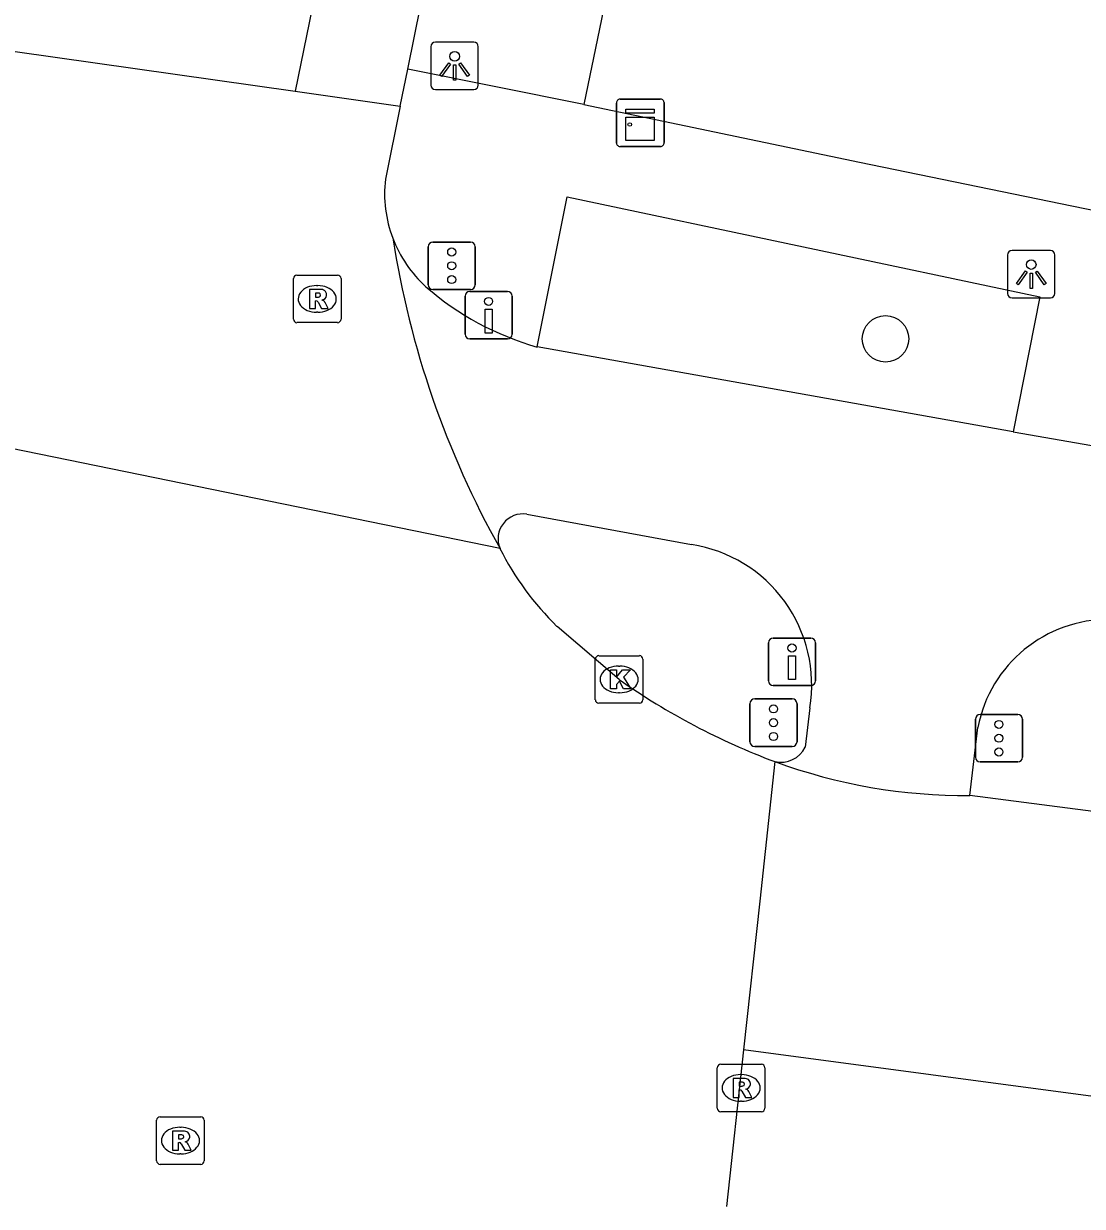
# Model space of a CAD drawing. Extents: x 157692 to 159670, y 381454 to 383289.
# Drawn here: x 158528.93 to 158551.2, y 382112.71 to 382137.58 of the extents above; entities that cross this region are included whole.
import ezdxf

# ---------------------------------------------------------------- set-up
doc = ezdxf.new("R2010")
doc.units = 0
for name, color, linetype in [('IMGEO_Boom', 7, 'Continuous'), ('IMGEO_Drukknoppaal', 7, 'Continuous'), ('IMGEO_Fietspad_gesloten', 7, 'Continuous'), ('IMGEO_Kast', 7, 'Continuous'), ('IMGEO_Kolk', 7, 'Continuous'), ('IMGEO_Lichtpunt', 7, 'Continuous'), ('IMGEO_Rijbaan_lokaal_gesloten', 7, 'Continuous'), ('IMGEO_Rijbaan_regionaal_gesloten', 7, 'Continuous'), ('IMGEO_Rioolput', 7, 'Continuous'), ('IMGEO_Verkeersregelinstallatiepaal', 7, 'Continuous'), ('IMGEO_Voetpad_open', 7, 'Continuous')]:
    doc.layers.add(name, color=color, linetype=linetype)

msp = doc.modelspace()

# ---------------------------------------------------------------- linework, layer by layer
at = {"layer": 'IMGEO_Boom'}
msp.add_circle((158547.057, 382130.955), 0.489, dxfattribs=at)
at = {"layer": 'IMGEO_Drukknoppaal'}
for p, q in [((158538.313, 382131.952), (158539.103, 382131.952)), ((158539.103, 382131.952), (158538.313, 382131.952)), ((158538.213, 382131.052), (158538.213, 382131.852)), ((158538.213, 382131.852), (158538.213, 382131.052)), ((158539.203, 382131.852), (158539.203, 382131.052)), ((158539.203, 382131.052), (158539.203, 382131.852)), ((158539.103, 382130.952), (158538.313, 382130.952)), ((158538.313, 382130.952), (158539.103, 382130.952)), ((158544.695, 382124.661), (158545.485, 382124.661)), ((158545.485, 382124.661), (158544.695, 382124.661)), ((158544.595, 382123.761), (158544.595, 382124.561)), ((158544.595, 382124.561), (158544.595, 382123.761)), ((158545.585, 382124.561), (158545.585, 382123.761)), ((158545.585, 382123.761), (158545.585, 382124.561)), ((158545.485, 382123.661), (158544.695, 382123.661)), ((158544.695, 382123.661), (158545.485, 382123.661))]:
    msp.add_line(p, q, dxfattribs=at)
for points in [[(158538.783, 382131.577), (158538.783, 382131.077), (158538.633, 382131.077), (158538.633, 382131.577), (158538.783, 382131.577)], [(158545.165, 382124.286), (158545.165, 382123.786), (158545.015, 382123.786), (158545.015, 382124.286), (158545.165, 382124.286)]]:
    msp.add_lwpolyline(points, dxfattribs=at)
for centre in [(158538.708, 382131.742), (158545.09, 382124.451)]:
    msp.add_circle(centre, 0.085, dxfattribs=at)
for centre, start, end in [((158538.313, 382131.852), 90, 180), ((158538.313, 382131.852), 90, 180), ((158539.103, 382131.852), 0, 90), ((158539.103, 382131.852), 360, 90), ((158538.313, 382131.052), 180, 270), ((158538.313, 382131.052), 180, 270), ((158539.103, 382131.052), 270, 0), ((158539.103, 382131.052), 270, 0), ((158544.695, 382124.561), 90, 180), ((158544.695, 382124.561), 90, 180), ((158545.485, 382124.561), 0, 90), ((158545.485, 382124.561), 360, 90), ((158544.695, 382123.761), 180, 270), ((158544.695, 382123.761), 180, 270), ((158545.485, 382123.761), 270, 0), ((158545.485, 382123.761), 270, 0)]:
    msp.add_arc(centre, 0.1, start, end, dxfattribs=at)
at = {"layer": 'IMGEO_Fietspad_gesloten'}
for points in [[(158549.746, 382129.001), (158539.73, 382130.783)], [(158549.746, 382129.001), (158552.692, 382128.489)], [(158539.513, 382127.267), (158542.978, 382126.626)], [(158545.466, 382123.191), (158545.37, 382122.366)], [(158548.835, 382121.351), (158549.001, 382122.782)]]:
    msp.add_lwpolyline(points, dxfattribs=at)
for centre, radius, start, end in [((158539.124, 382133.981), 2.595, 200.4295, 228.0783), ((158541.405, 382136.671), 6.122, 229.0141, 254.1189), ((158539.432, 382126.748), 0.525, 81.1613, 202.8259), ((158542.518, 382123.674), 2.988, 350.6952, 81.1371), ((158551.752, 382122.252), 2.801, 89.5055, 169.0868), ((158544.856, 382122.621), 0.573, 257.3895, 333.6415)]:
    msp.add_arc(centre, radius, start, end, dxfattribs=at)
at = {"layer": 'IMGEO_Kast'}
for p, q in [((158541.399, 382135.074), (158541.399, 382135.915)), ((158541.399, 382135.915), (158541.399, 382135.074)), ((158541.474, 382135.999), (158542.315, 382135.999)), ((158542.315, 382135.999), (158541.474, 382135.999)), ((158542.399, 382135.924), (158542.399, 382135.083)), ((158542.399, 382135.083), (158542.399, 382135.924)), ((158542.324, 382134.999), (158541.483, 382134.999)), ((158541.483, 382134.999), (158542.324, 382134.999))]:
    msp.add_line(p, q, dxfattribs=at)
for points in [[(158541.594, 382135.789), (158542.194, 382135.789), (158542.194, 382135.704), (158541.594, 382135.704), (158541.594, 382135.789)], [(158541.594, 382135.614), (158542.194, 382135.614), (158542.194, 382135.125), (158541.594, 382135.125), (158541.594, 382135.614)]]:
    msp.add_lwpolyline(points, dxfattribs=at)
msp.add_circle((158541.678, 382135.463), 0.0377, dxfattribs=at)
for centre, start, end in [((158541.477, 382135.921), 92.4484, 184.2845), ((158541.477, 382135.921), 92.4484, 184.2845), ((158542.321, 382135.921), 2.4484, 94.2845), ((158542.321, 382135.921), 2.4484, 94.2845), ((158541.477, 382135.077), 182.4484, 274.2845), ((158541.477, 382135.077), 182.4484, 274.2845), ((158542.321, 382135.077), 272.4484, 4.2845), ((158542.321, 382135.077), 272.4484, 4.2845)]:
    msp.add_arc(centre, 0.0779, start, end, dxfattribs=at)
at = {"layer": 'IMGEO_Kolk'}
for p, q in [((158540.953, 382123.364), (158540.953, 382124.216)), ((158541.028, 382124.29), (158541.88, 382124.29)), ((158541.954, 382124.216), (158541.954, 382123.364)), ((158541.441, 382124.07), (158541.466, 382124.07)), ((158541.464, 382123.51), (158541.439, 382123.51)), ((158541.88, 382123.29), (158541.028, 382123.29))]:
    msp.add_line(p, q, dxfattribs=at)
for points in [[(158540.953, 382123.364), (158540.953, 382124.216)], [(158541.028, 382124.29), (158541.88, 382124.29)], [(158541.954, 382124.216), (158541.954, 382123.364)], [(158541.274, 382123.99), (158541.397, 382123.99), (158541.397, 382123.839), (158541.527, 382123.99), (158541.691, 382123.99), (158541.545, 382123.839), (158541.698, 382123.59), (158541.546, 382123.59), (158541.461, 382123.754), (158541.397, 382123.687), (158541.397, 382123.59), (158541.274, 382123.59), (158541.274, 382123.99)], [(158541.88, 382123.29), (158541.028, 382123.29)]]:
    msp.add_lwpolyline(points, dxfattribs=at)
for centre, start, end in [((158541.03, 382124.214), 91.552, 178.448), ((158541.03, 382124.214), 91.552, 178.448), ((158541.878, 382124.214), 1.552, 88.448), ((158541.878, 382124.214), 1.552, 88.448), ((158541.03, 382123.366), 181.552, 268.448), ((158541.03, 382123.366), 181.552, 268.448), ((158541.878, 382123.366), 271.552, 358.448), ((158541.878, 382123.366), 271.552, 358.448)]:
    msp.add_arc(centre, 0.0765, start, end, dxfattribs=at)
for centre, major_axis, ratio, start_param, end_param in [((158541.44, 382123.79), (-0.387, 0.002), 0.722429, 4.712389, 7.853982), ((158541.465, 382123.79), (-0.39, 0.002), 0.717154, 1.570796, 4.712389)]:
    msp.add_ellipse(centre, major_axis=major_axis, ratio=ratio, start_param=start_param, end_param=end_param, dxfattribs=at)
at = {"layer": 'IMGEO_Lichtpunt'}
for p, q in [((158537.495, 382137.099), (158537.495, 382136.292)), ((158537.495, 382137.099), (158537.495, 382136.292)), ((158538.397, 382137.194), (158537.589, 382137.194)), ((158538.397, 382137.194), (158537.589, 382137.194)), ((158538.491, 382136.292), (158538.491, 382137.099)), ((158538.491, 382136.292), (158538.491, 382137.099)), ((158537.589, 382136.198), (158538.397, 382136.198)), ((158537.589, 382136.198), (158538.397, 382136.198)), ((158549.626, 382132.718), (158549.626, 382131.911)), ((158549.626, 382132.718), (158549.626, 382131.911)), ((158550.528, 382132.813), (158549.72, 382132.813)), ((158550.528, 382132.813), (158549.72, 382132.813)), ((158550.622, 382131.911), (158550.622, 382132.718)), ((158550.622, 382131.911), (158550.622, 382132.718)), ((158549.72, 382131.817), (158550.528, 382131.817)), ((158549.72, 382131.817), (158550.528, 382131.817))]:
    msp.add_line(p, q, dxfattribs=at)
for points in [[(158537.869, 382136.763), (158537.908, 382136.735), (158537.72, 382136.473), (158537.682, 382136.5), (158537.869, 382136.763)], [(158537.971, 382136.715), (158538.018, 382136.715), (158538.018, 382136.393), (158537.971, 382136.393), (158537.971, 382136.715)], [(158538.081, 382136.735), (158538.119, 382136.762), (158538.306, 382136.5), (158538.267, 382136.472), (158538.081, 382136.735)], [(158550, 382132.382), (158550.039, 382132.354), (158549.851, 382132.092), (158549.813, 382132.119), (158550, 382132.382)], [(158550.212, 382132.354), (158550.25, 382132.381), (158550.437, 382132.119), (158550.398, 382132.091), (158550.212, 382132.354)], [(158550.102, 382132.334), (158550.149, 382132.334), (158550.149, 382132.012), (158550.102, 382132.012), (158550.102, 382132.334)]]:
    msp.add_lwpolyline(points, dxfattribs=at)
for centre in [(158537.994, 382136.897), (158550.125, 382132.516)]:
    msp.add_circle(centre, 0.0994, dxfattribs=at)
for centre, start, end in [((158537.589, 382137.099), 90, 180), ((158537.589, 382137.099), 90, 180), ((158538.397, 382137.099), 0, 90), ((158538.397, 382137.099), 0, 90), ((158537.589, 382136.292), 180, 270), ((158537.589, 382136.292), 180, 270), ((158538.397, 382136.292), 270, 0), ((158538.397, 382136.292), 270, 360), ((158549.72, 382132.718), 90, 180), ((158549.72, 382132.718), 90, 180), ((158550.528, 382132.718), 0, 90), ((158550.528, 382132.718), 0, 90), ((158549.72, 382131.911), 180, 270), ((158549.72, 382131.911), 180, 270), ((158550.528, 382131.911), 270, 0), ((158550.528, 382131.911), 270, 360)]:
    msp.add_arc(centre, 0.0946, start, end, dxfattribs=at)
at = {"layer": 'IMGEO_Rijbaan_lokaal_gesloten'}
for points in [[(158563.237, 382275.98), (158554.178, 382231.666), (158544.988, 382186.707), (158534.64, 382136.161)], [(158537.008, 382136.63), (158543.098, 382166.746)], [(158528.747, 382136.998), (158534.64, 382136.161)], [(158536.85, 382135.847), (158537.008, 382136.63)], [(158534.64, 382136.161), (158536.85, 382135.847)], [(158536.85, 382135.847), (158536.539, 382134.312)]]:
    msp.add_lwpolyline(points, dxfattribs=at)
for centre, radius, start, end in [((158539.11, 382134.002), 2.59, 173.128, 200.9738), ((158555.997, 382136.088), 19.539, 188.8719, 209.241)]:
    msp.add_arc(centre, radius, start, end, dxfattribs=at)
at = {"layer": 'IMGEO_Rijbaan_regionaal_gesloten'}
for points in [[(158538.948, 382126.544), (158527.12, 382128.965)], [(158541.454, 382123.79), (158540.147, 382124.905)], [(158544.731, 382122.061), (158544.412, 382119.125), (158544.073, 382116.001)], [(158552.023, 382120.933), (158548.835, 382121.351)], [(158544.073, 382116.001), (158543.714, 382112.703)], [(158678.367, 382094.92), (158638.613, 382103.052), (158635.307, 382103.698), (158633.519, 382104.023), (158626.935, 382105.205), (158617.449, 382106.752), (158616.181, 382106.959), (158614.278, 382107.25), (158612.349, 382107.545), (158605.202, 382108.529), (158604.424, 382108.621), (158600.665, 382109.068), (158598.421, 382109.348), (158555.79, 382114.433), (158544.073, 382116.001)]]:
    msp.add_lwpolyline(points, dxfattribs=at)
for centre, radius, start, end in [((158544.436, 382129.301), 6.142, 206.6713, 225.7029), ((158549.782, 382135.605), 14.455, 234.8197, 249.5466), ((158548.715, 382132.875), 11.524, 249.7741, 270.5956)]:
    msp.add_arc(centre, radius, start, end, dxfattribs=at)
at = {"layer": 'IMGEO_Rioolput'}
for p, q in [((158534.602, 382131.369), (158534.602, 382132.221)), ((158534.677, 382132.295), (158535.529, 382132.295)), ((158535.603, 382132.221), (158535.603, 382131.369)), ((158535.09, 382132.075), (158535.115, 382132.075)), ((158535.113, 382131.515), (158535.088, 382131.515)), ((158535.529, 382131.295), (158534.677, 382131.295)), ((158543.594, 382115.697), (158544.446, 382115.697)), ((158543.519, 382114.771), (158543.519, 382115.623)), ((158544.007, 382115.477), (158544.032, 382115.477)), ((158544.52, 382115.623), (158544.52, 382114.771)), ((158544.03, 382114.917), (158544.005, 382114.917)), ((158531.724, 382113.664), (158531.724, 382114.516)), ((158531.799, 382114.59), (158532.651, 382114.59)), ((158532.725, 382114.516), (158532.725, 382113.664)), ((158544.446, 382114.697), (158543.594, 382114.697)), ((158532.212, 382114.37), (158532.237, 382114.37)), ((158532.235, 382113.81), (158532.21, 382113.81)), ((158532.651, 382113.59), (158531.799, 382113.59))]:
    msp.add_line(p, q, dxfattribs=at)
for points in [[(158534.602, 382131.369), (158534.602, 382132.221)], [(158534.677, 382132.295), (158535.529, 382132.295)], [(158535.603, 382132.221), (158535.603, 382131.369)], [(158535.191, 382131.993), (158534.939, 382131.995), (158534.939, 382131.595)], [(158535.117, 382131.914), (158535.063, 382131.914), (158535.063, 382131.833)], [(158534.939, 382131.595), (158535.063, 382131.595), (158535.063, 382131.757), (158535.074, 382131.757)], [(158535.063, 382131.833), (158535.115, 382131.833)], [(158535.121, 382131.728), (158535.192, 382131.595), (158535.332, 382131.595), (158535.267, 382131.721)], [(158535.529, 382131.295), (158534.677, 382131.295)], [(158543.594, 382115.697), (158544.446, 382115.697)], [(158543.519, 382114.771), (158543.519, 382115.623)], [(158544.52, 382115.623), (158544.52, 382114.771)], [(158544.108, 382115.395), (158543.856, 382115.397), (158543.856, 382114.997)], [(158544.034, 382115.316), (158543.98, 382115.316), (158543.98, 382115.235)], [(158543.98, 382115.235), (158544.032, 382115.235)], [(158543.856, 382114.997), (158543.98, 382114.997), (158543.98, 382115.159), (158543.991, 382115.159)], [(158544.038, 382115.13), (158544.109, 382114.997), (158544.249, 382114.997), (158544.184, 382115.123)], [(158531.724, 382113.664), (158531.724, 382114.516)], [(158531.799, 382114.59), (158532.651, 382114.59)], [(158532.725, 382114.516), (158532.725, 382113.664)], [(158544.446, 382114.697), (158543.594, 382114.697)], [(158532.313, 382114.288), (158532.061, 382114.29), (158532.061, 382113.89)], [(158532.239, 382114.209), (158532.185, 382114.209), (158532.185, 382114.128)], [(158532.061, 382113.89), (158532.185, 382113.89), (158532.185, 382114.052), (158532.196, 382114.052)], [(158532.185, 382114.128), (158532.237, 382114.128)], [(158532.243, 382114.023), (158532.314, 382113.89), (158532.454, 382113.89), (158532.389, 382114.016)], [(158532.651, 382113.59), (158531.799, 382113.59)]]:
    msp.add_lwpolyline(points, dxfattribs=at)
for centre, radius, start, end in [((158534.679, 382132.219), 0.0765, 91.552, 178.448), ((158534.679, 382132.219), 0.0765, 91.552, 178.448), ((158535.527, 382132.219), 0.0765, 1.552, 88.448), ((158535.527, 382132.219), 0.0765, 1.552, 88.448), ((158535.123, 382131.818), 0.0964, 77.0061, 93.1865), ((158535.137, 382131.875), 0.0378, 276.6634, 79.6772), ((158535.19, 382131.883), 0.109, 350.3612, 89.416), ((158535.188, 382131.883), 0.112, 277.5842, 350.9817), ((158535.073, 382131.704), 0.0533, 26.0293, 88.6989), ((158535.099, 382132.022), 0.19, 274.7715, 282.9687), ((158535.172, 382131.668), 0.108, 29.5134, 73.7905), ((158534.679, 382131.371), 0.0765, 181.552, 268.448), ((158534.679, 382131.371), 0.0765, 181.552, 268.448), ((158535.527, 382131.371), 0.0765, 271.552, 358.448), ((158535.527, 382131.371), 0.0765, 271.552, 358.448), ((158543.596, 382115.621), 0.0765, 91.552, 178.448), ((158543.596, 382115.621), 0.0765, 91.552, 178.448), ((158544.444, 382115.621), 0.0765, 1.552, 88.448), ((158544.444, 382115.621), 0.0765, 1.552, 88.448), ((158544.016, 382115.424), 0.19, 274.7715, 282.9687), ((158544.04, 382115.22), 0.0964, 77.0061, 93.1865), ((158544.054, 382115.277), 0.0378, 276.6634, 79.6772), ((158544.107, 382115.285), 0.109, 350.3612, 89.416), ((158544.105, 382115.285), 0.112, 277.5842, 350.9817), ((158543.99, 382115.106), 0.0533, 26.0293, 88.6989), ((158544.089, 382115.07), 0.108, 29.5134, 73.7905), ((158543.596, 382114.773), 0.0765, 181.552, 268.448), ((158543.596, 382114.773), 0.0765, 181.552, 268.448), ((158544.444, 382114.773), 0.0765, 271.552, 358.448), ((158544.444, 382114.773), 0.0765, 271.552, 358.448), ((158531.801, 382114.514), 0.0765, 91.552, 178.448), ((158531.801, 382114.514), 0.0765, 91.552, 178.448), ((158532.649, 382114.514), 0.0765, 1.552, 88.448), ((158532.649, 382114.514), 0.0765, 1.552, 88.448), ((158532.245, 382114.113), 0.0964, 77.0061, 93.1865), ((158532.259, 382114.17), 0.0378, 276.6634, 79.6772), ((158532.312, 382114.178), 0.109, 350.3612, 89.416), ((158532.195, 382113.999), 0.0533, 26.0293, 88.6989), ((158532.221, 382114.317), 0.19, 274.7715, 282.9687), ((158532.31, 382114.178), 0.112, 277.5842, 350.9817), ((158532.294, 382113.963), 0.108, 29.5134, 73.7905), ((158531.801, 382113.666), 0.0765, 181.552, 268.448), ((158531.801, 382113.666), 0.0765, 181.552, 268.448), ((158532.649, 382113.666), 0.0765, 271.552, 358.448), ((158532.649, 382113.666), 0.0765, 271.552, 358.448)]:
    msp.add_arc(centre, radius, start, end, dxfattribs=at)
for centre, major_axis, ratio, start_param, end_param in [((158535.089, 382131.795), (-0.387, 0.002), 0.722429, 4.712389, 7.853982), ((158535.114, 382131.795), (-0.39, 0.002), 0.717154, 1.570796, 4.712389), ((158544.006, 382115.197), (-0.387, 0.002), 0.722429, 4.712389, 7.853982), ((158544.031, 382115.197), (-0.39, 0.002), 0.717154, 1.570796, 4.712389), ((158532.211, 382114.09), (-0.387, 0.002), 0.722429, 4.712389, 7.853982), ((158532.236, 382114.09), (-0.39, 0.002), 0.717154, 1.570796, 4.712389)]:
    msp.add_ellipse(centre, major_axis=major_axis, ratio=ratio, start_param=start_param, end_param=end_param, dxfattribs=at)
at = {"layer": 'IMGEO_Verkeersregelinstallatiepaal'}
for p, q in [((158537.437, 382132.091), (158537.437, 382132.891)), ((158537.437, 382132.891), (158537.437, 382132.091)), ((158537.537, 382132.991), (158538.327, 382132.991)), ((158538.327, 382132.991), (158537.537, 382132.991)), ((158538.427, 382132.891), (158538.427, 382132.091)), ((158538.427, 382132.091), (158538.427, 382132.891)), ((158538.327, 382131.991), (158537.537, 382131.991)), ((158537.537, 382131.991), (158538.327, 382131.991)), ((158544.206, 382122.48), (158544.206, 382123.28)), ((158544.206, 382123.28), (158544.206, 382122.48)), ((158544.306, 382123.38), (158545.096, 382123.38)), ((158545.096, 382123.38), (158544.306, 382123.38)), ((158545.196, 382123.28), (158545.196, 382122.48)), ((158545.196, 382122.48), (158545.196, 382123.28)), ((158548.949, 382122.154), (158548.949, 382122.954)), ((158548.949, 382122.954), (158548.949, 382122.154)), ((158549.049, 382123.054), (158549.839, 382123.054)), ((158549.839, 382123.054), (158549.049, 382123.054)), ((158549.939, 382122.954), (158549.939, 382122.154)), ((158549.939, 382122.154), (158549.939, 382122.954)), ((158545.096, 382122.38), (158544.306, 382122.38)), ((158544.306, 382122.38), (158545.096, 382122.38)), ((158549.839, 382122.054), (158549.049, 382122.054)), ((158549.049, 382122.054), (158549.839, 382122.054))]:
    msp.add_line(p, q, dxfattribs=at)
for centre in [(158537.932, 382132.781), (158537.932, 382132.491), (158537.932, 382132.201), (158544.701, 382123.17), (158544.701, 382122.88), (158549.444, 382122.844), (158544.701, 382122.59), (158549.444, 382122.554), (158549.444, 382122.264)]:
    msp.add_circle(centre, 0.085, dxfattribs=at)
for centre, start, end in [((158537.537, 382132.891), 90, 180), ((158537.537, 382132.891), 90, 180), ((158538.327, 382132.891), 0, 90), ((158538.327, 382132.891), 360, 90), ((158537.537, 382132.091), 180, 270), ((158537.537, 382132.091), 180, 270), ((158538.327, 382132.091), 270, 0), ((158538.327, 382132.091), 270, 0), ((158544.306, 382123.28), 90, 180), ((158544.306, 382123.28), 90, 180), ((158545.096, 382123.28), 0, 90), ((158545.096, 382123.28), 360, 90), ((158549.049, 382122.954), 90, 180), ((158549.049, 382122.954), 90, 180), ((158549.839, 382122.954), 0, 90), ((158549.839, 382122.954), 360, 90), ((158544.306, 382122.48), 180, 270), ((158544.306, 382122.48), 180, 270), ((158545.096, 382122.48), 270, 0), ((158545.096, 382122.48), 270, 0), ((158549.049, 382122.154), 180, 270), ((158549.049, 382122.154), 180, 270), ((158549.839, 382122.154), 270, 0), ((158549.839, 382122.154), 270, 0)]:
    msp.add_arc(centre, 0.1, start, end, dxfattribs=at)
at = {"layer": 'IMGEO_Voetpad_open'}
for points in [[(158546.937, 382165.963), (158540.709, 382135.881)], [(158540.709, 382135.881), (158537.008, 382136.63)], [(158540.709, 382135.881), (158546.509, 382134.668), (158563.223, 382131.236)], [(158539.73, 382130.783), (158540.362, 382133.945), (158550.307, 382131.839), (158549.746, 382129.001)]]:
    msp.add_lwpolyline(points, dxfattribs=at)

doc.saveas('drawing.dxf')
